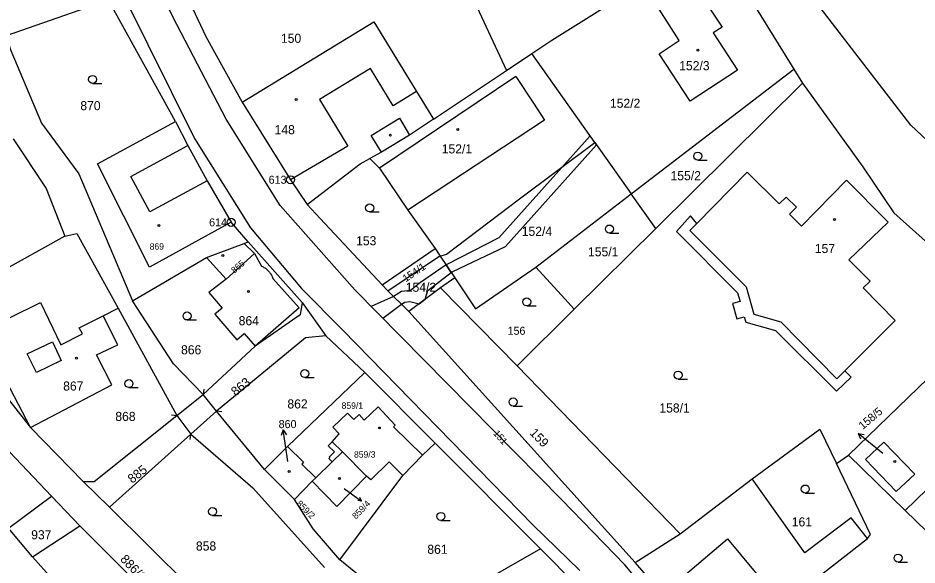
# Model space of a CAD drawing. Extents: x -504988 to -494607, y -1123820 to -1114018.
# Drawn here: x -497545.8 to -497377.5, y -1120134.1 to -1120031.7 of the extents above; entities that cross this region are included whole.
import ezdxf

# ---------------------------------------------------------------- set-up
doc = ezdxf.new("R2010")
doc.units = 0
for name, color, linetype in [('Hranice parcel', 7, 'Continuous'), ('Parcelní čísla', 7, 'Continuous'), ('Pop  PČ popisy', 7, 'Continuous'), ('Vnitřní kresba', 7, 'Continuous'), ('Věcná břemena k části', 7, 'Continuous'), ('Značky bodu BP', 7, 'Continuous'), ('Značky budov', 7, 'Continuous'), ('Značky kultur', 7, 'Continuous')]:
    doc.layers.add(name, color=color, linetype=linetype)

msp = doc.modelspace()

# ---------------------------------------------------------------- linework, layer by layer
at = {"layer": 'Hranice parcel'}
for p, q in [((-497468.21, -1120011.56), (-497454.33, -1120041.48)), ((-497416.41, -1120015.57), (-497400.55, -1120041.25)), ((-497528.79, -1120028.34), (-497547.97, -1120034.99)), ((-497516.3, -1120051.06), (-497528.79, -1120028.34)), ((-497454.33, -1120041.48), (-497449.58, -1120038.3)), ((-497437.79, -1120054.96), (-497449.58, -1120038.3)), ((-497468.01, -1120050.64), (-497454.33, -1120041.48)), ((-497430.97, -1120064.61), (-497400.55, -1120041.25)), ((-497400.55, -1120041.25), (-497398.91, -1120043.9)), ((-497398.91, -1120043.9), (-497426.38, -1120071.1)), ((-497451.91, -1120065.54), (-497437.79, -1120054.96)), ((-497437.79, -1120054.96), (-497430.97, -1120064.61)), ((-497448.81, -1120078.3), (-497430.97, -1120064.61)), ((-497426.38, -1120071.1), (-497430.97, -1120064.61)), ((-497465.53, -1120075.86), (-497451.91, -1120065.54)), ((-497502.67, -1120073.59), (-497505.88, -1120069.92)), ((-497426.38, -1120071.1), (-497441.62, -1120086.19)), ((-497537.01, -1120072.53), (-497558.33, -1120084.33)), ((-497510.46, -1120076.48), (-497503.42, -1120073.87)), ((-497503.42, -1120073.87), (-497502.67, -1120073.59)), ((-497502.67, -1120073.59), (-497492.55, -1120084.95)), ((-497477.61, -1120081.65), (-497467.69, -1120074.81)), ((-497467.69, -1120074.81), (-497466.73, -1120076.25)), ((-497524.3, -1120084.59), (-497510.46, -1120076.48)), ((-497510.46, -1120076.48), (-497506.8, -1120080.56)), ((-497466.73, -1120076.25), (-497465.53, -1120075.86)), ((-497466.73, -1120076.25), (-497464, -1120080.31)), ((-497476.51, -1120082.74), (-497477.61, -1120081.65)), ((-497464, -1120080.31), (-497466.66, -1120082.16)), ((-497472.59, -1120086.63), (-497476.51, -1120082.74)), ((-497466.66, -1120082.16), (-497472.59, -1120086.63)), ((-497466.66, -1120082.16), (-497452.32, -1120096.79)), ((-497492.55, -1120084.95), (-497488.14, -1120091.18)), ((-497526.99, -1120086.01), (-497516.05, -1120106.1)), ((-497430.25, -1120133.57), (-497472.59, -1120086.63)), ((-497452.32, -1120096.79), (-497441.62, -1120086.19)), ((-497390.29, -1120113.53), (-497361.63, -1120085.75)), ((-497488.14, -1120091.18), (-497480.86, -1120098.02)), ((-497501.39, -1120093.12), (-497511.11, -1120102.15)), ((-497452.32, -1120096.79), (-497421.81, -1120128.25)), ((-497379.7, -1120123.85), (-497350.6, -1120095.63)), ((-497480.86, -1120098.02), (-497495.32, -1120111.85)), ((-497480.86, -1120098.02), (-497467.65, -1120111.26)), ((-497508.62, -1120105.29), (-497511.11, -1120102.15)), ((-497555.6, -1120104.26), (-497539.48, -1120121.18)), ((-497499.64, -1120116.21), (-497508.62, -1120105.29)), ((-497516.05, -1120106.1), (-497513.42, -1120109.6)), ((-497543.43, -1120108.32), (-497533.55, -1120118.46)), ((-497513.42, -1120109.6), (-497528.65, -1120123.24)), ((-497495.32, -1120111.85), (-497499.64, -1120116.21)), ((-497487.69, -1120111.73), (-497486.97, -1120110.98)), ((-497470.02, -1120113.53), (-497467.65, -1120111.26)), ((-497467.65, -1120111.26), (-497447.93, -1120131.04)), ((-497473.75, -1120117.31), (-497470.02, -1120113.53)), ((-497392.56, -1120115.04), (-497390.29, -1120113.53)), ((-497390.29, -1120113.53), (-497379.7, -1120123.85)), ((-497490.02, -1120117.76), (-497486.94, -1120114.76)), ((-497494.03, -1120121.79), (-497499.64, -1120116.21)), ((-497533.55, -1120118.46), (-497528.65, -1120123.24)), ((-497490.71, -1120118.38), (-497494.03, -1120121.79)), ((-497490.02, -1120117.76), (-497490.71, -1120118.38)), ((-497485.51, -1120133.07), (-497473.75, -1120117.31)), ((-497421.81, -1120128.25), (-497408.34, -1120117.94)), ((-497547.56, -1120127.17), (-497539.48, -1120121.18)), ((-497539.48, -1120121.18), (-497534.2, -1120126.73)), ((-497528.65, -1120123.24), (-497504.37, -1120147.24)), ((-497379.7, -1120123.85), (-497372.54, -1120130.83)), ((-497543.02, -1120132.55), (-497547.56, -1120127.17)), ((-497543.02, -1120132.55), (-497534.2, -1120126.73)), ((-497534.2, -1120126.73), (-497517.1, -1120143.77)), ((-497430.25, -1120133.57), (-497421.81, -1120128.25)), ((-497437.36, -1120141.65), (-497447.93, -1120131.04))]:
    msp.add_line(p, q, dxfattribs=at)
for points in [[(-497361.47, -1120198.15), (-497379.18, -1120188.07), (-497390.17, -1120181.08), (-497404.66, -1120166.97), (-497432.14, -1120134.02), (-497444.01, -1120121.79), (-497482.73, -1120082.55), (-497496.71, -1120066.8), (-497506.79, -1120050.6), (-497516.8, -1120031.46), (-497530, -1120003.91), (-497534.36, -1119992.68), (-497542.39, -1119962.44), (-497548.38, -1119937.23), (-497550.16, -1119922.65), (-497549, -1119916.55)], [(-497449.58, -1120038.3), (-497445.85, -1120035.81), (-497426.52, -1120023.72), (-497420.32, -1120018.72)], [(-497228.1, -1120157.6), (-497236.19, -1120152.94), (-497288.4, -1120111.74), (-497291.42, -1120112.08), (-497293.95, -1120117.87), (-497297.93, -1120114.69), (-497300.96, -1120117.72), (-497304.46, -1120118.43), (-497317.08, -1120113.39), (-497327.14, -1120107.05), (-497338.22, -1120097.3), (-497334.33, -1120093.39), (-497378.62, -1120051.75), (-497400.87, -1120022.85)], [(-497419.06, -1120025.65), (-497413.97, -1120033.42), (-497415.61, -1120034.48), (-497411.08, -1120041.44), (-497419.96, -1120047.21), (-497425.73, -1120038.36), (-497421.98, -1120035.86), (-497425.76, -1120030.02), (-497419.06, -1120025.65)], [(-497513.09, -1120029.86), (-497510.59, -1120035.12), (-497503.78, -1120047.44)], [(-497503.78, -1120047.44), (-497479.14, -1120032.41), (-497471.17, -1120045.46), (-497468.01, -1120050.64)], [(-497547.97, -1120034.99), (-497547.09, -1120037.76), (-497541.37, -1120051.36)], [(-497398.91, -1120043.9), (-497387.63, -1120059.51), (-497381.8, -1120068.17), (-497362.97, -1120084.96), (-497361.63, -1120085.75)], [(-497503.78, -1120047.44), (-497494.74, -1120061.95), (-497491.63, -1120066.59)], [(-497541.37, -1120051.36), (-497534.4, -1120060.84), (-497524.3, -1120084.59)], [(-497505.88, -1120069.92), (-497521.17, -1120078.34), (-497530.88, -1120058.94), (-497516.3, -1120051.06)], [(-497516.3, -1120051.06), (-497513.96, -1120055.56), (-497510.34, -1120062.17), (-497505.88, -1120069.92)], [(-497468.01, -1120050.64), (-497472.45, -1120053.6), (-497477.73, -1120056.81), (-497479.89, -1120057.98)], [(-497546.66, -1120054.28), (-497540.5, -1120063.61), (-497537.01, -1120072.53)], [(-497491.63, -1120066.59), (-497481.72, -1120058.97), (-497479.89, -1120057.98)], [(-497479.89, -1120057.98), (-497478.07, -1120059.79), (-497472.77, -1120067.67), (-497467.69, -1120074.81)], [(-497399.09, -1120070.64), (-497401.32, -1120068.42), (-497400.03, -1120067.11), (-497401.97, -1120065.18), (-497403.27, -1120066.48), (-497409.25, -1120060.54), (-497418.7, -1120070.16), (-497419.88, -1120068.7), (-497422.5, -1120071.63), (-497411.05, -1120083.1), (-497410.6, -1120084.71), (-497412.02, -1120085.12), (-497411.21, -1120087.96), (-497409.8, -1120087.58), (-497409.52, -1120088.6), (-497403.98, -1120090.15), (-497392.54, -1120101.5), (-497389.77, -1120098.92), (-497391, -1120097.74), (-497381.56, -1120088.32), (-497387.55, -1120082.19), (-497386.25, -1120080.91), (-497390.21, -1120076.91), (-497382.88, -1120069.88), (-497383.17, -1120069.6), (-497390.7, -1120062.02), (-497399.09, -1120070.64)], [(-497477.61, -1120081.65), (-497489.18, -1120069.23), (-497491.63, -1120066.59)], [(-497537.01, -1120072.53), (-497534.77, -1120072), (-497526.99, -1120086.01)], [(-497503.42, -1120073.87), (-497501.48, -1120075.76), (-497506.8, -1120080.56)], [(-497476.51, -1120082.74), (-497466.99, -1120076.33), (-497466.73, -1120076.25)], [(-497464, -1120080.31), (-497460.12, -1120086.1), (-497448.81, -1120078.3)], [(-497441.62, -1120086.19), (-497443.39, -1120084.25), (-497448.81, -1120078.3)], [(-497506.8, -1120080.56), (-497510.03, -1120083.06), (-497507.54, -1120085.96), (-497508.91, -1120087.13), (-497504.78, -1120091.93), (-497503.42, -1120090.76), (-497501.39, -1120093.12)], [(-497558.33, -1120084.33), (-497554.21, -1120093.02), (-497548.46, -1120101.92), (-497543.43, -1120108.32)], [(-497511.11, -1120102.15), (-497516.62, -1120096.38), (-497524.3, -1120084.59)], [(-497492.55, -1120084.95), (-497492.93, -1120087.24), (-497501.39, -1120093.12)], [(-497543.43, -1120108.32), (-497528.2, -1120100.31), (-497531.08, -1120094.75), (-497527.04, -1120092.87), (-497529.83, -1120087.41), (-497526.99, -1120086.01)], [(-497488.14, -1120091.18), (-497491.91, -1120091.54), (-497508.62, -1120105.29)], [(-497486.97, -1120110.98), (-497485.61, -1120109.54), (-497486.81, -1120108.27), (-497484.09, -1120105.63), (-497482.88, -1120106.84), (-497481.92, -1120105.88), (-497480.98, -1120106.94), (-497478.33, -1120104.47), (-497475.14, -1120107.86), (-497475.45, -1120108.17), (-497470.02, -1120113.53)], [(-497533.55, -1120118.46), (-497531.47, -1120118.43), (-497516.05, -1120106.1)], [(-497408.34, -1120117.94), (-497395.65, -1120108.62), (-497392.56, -1120115.04)], [(-497513.42, -1120109.6), (-497501.82, -1120119.6), (-497488.36, -1120134.56)], [(-497495.32, -1120111.85), (-497492.31, -1120114.84), (-497492.63, -1120115.16), (-497490.02, -1120117.76)], [(-497486.94, -1120114.76), (-497487.58, -1120114.12), (-497487.37, -1120113.91), (-497487.46, -1120113.82), (-497486.53, -1120112.9), (-497487.69, -1120111.73)], [(-497486.97, -1120110.98), (-497485.02, -1120112.89), (-497480.54, -1120117.42)], [(-497383.66, -1120111.05), (-497377.91, -1120117.04), (-497381.35, -1120120.33), (-497387.09, -1120114.34), (-497383.66, -1120111.05)], [(-497473.75, -1120117.31), (-497476.3, -1120114.72), (-497479.7, -1120118.1), (-497480.54, -1120117.42)], [(-497386.77, -1120129.09), (-497386.16, -1120128.33), (-497392.56, -1120115.04)], [(-497480.54, -1120117.42), (-497486.08, -1120123.09), (-497490.71, -1120118.38)], [(-497386.77, -1120129.09), (-497389.82, -1120125.24), (-497398.45, -1120131.78), (-497408.34, -1120117.94)], [(-497485.51, -1120133.07), (-497490.51, -1120127.3), (-497494.03, -1120121.79)], [(-497392.59, -1120153.48), (-497398.76, -1120146.11), (-497391.5, -1120140.79), (-497395.3, -1120135.8), (-497386.77, -1120129.09)], [(-497447.93, -1120131.04), (-497460.83, -1120138.4), (-497466.48, -1120140.36)], [(-497537.43, -1120143.98), (-497535.69, -1120140.77), (-497543.02, -1120132.55)], [(-497466.48, -1120140.36), (-497472.43, -1120140.1), (-497480.83, -1120136.9), (-497485.51, -1120133.07)], [(-497402.82, -1120165.61), (-497407.04, -1120159.42), (-497414.17, -1120150.96), (-497415.31, -1120151.9), (-497417.86, -1120148.88), (-497417.64, -1120148.7), (-497425.1, -1120139.44), (-497430.25, -1120133.57)]]:
    msp.add_lwpolyline(points, dxfattribs=at)
at = {"layer": 'Pop  PČ popisy'}
for p, q in [((-497496.15, -1120108.76), (-497496.49, -1120109.82)), ((-497495.68, -1120111.72), (-497496.15, -1120108.76)), ((-497496.15, -1120108.76), (-497495.5, -1120109.67)), ((-497386.15, -1120111.31), (-497388.48, -1120109.42)), ((-497388.48, -1120109.42), (-497387.39, -1120109.66)), ((-497388.48, -1120109.42), (-497388.02, -1120110.44)), ((-497495.22, -1120114.69), (-497495.68, -1120111.72)), ((-497383.84, -1120113.22), (-497386.15, -1120111.31)), ((-497483.06, -1120120.91), (-497481.43, -1120122.09)), ((-497481.43, -1120122.09), (-497482.17, -1120121.97)), ((-497481.43, -1120122.09), (-497481.78, -1120121.43))]:
    msp.add_line(p, q, dxfattribs=at)
msp.add_lwpolyline([(-497484.7, -1120119.72), (-497484.69, -1120119.73), (-497483.06, -1120120.91)], dxfattribs=at)
at = {"layer": 'Vnitřní kresba'}
for p, q in [((-497526.3, -1120026.86), (-497512.7, -1120054.21)), ((-497479.78, -1120041.11), (-497489.35, -1120046.95)), ((-497475.51, -1120048.11), (-497479.78, -1120041.11)), ((-497452.54, -1120042.64), (-497478.07, -1120059.79)), ((-497452.54, -1120042.64), (-497449.28, -1120047.64)), ((-497471.17, -1120045.46), (-497475.51, -1120048.11)), ((-497489.35, -1120046.95), (-497484.02, -1120055.68)), ((-497449.28, -1120047.64), (-497447.18, -1120050.77)), ((-497479.65, -1120053.65), (-497474.36, -1120050.44)), ((-497474.36, -1120050.44), (-497472.45, -1120053.6)), ((-497447.18, -1120050.77), (-497472.77, -1120067.67)), ((-497512.7, -1120054.21), (-497502.21, -1120070.94)), ((-497477.73, -1120056.81), (-497479.65, -1120053.65)), ((-497524.65, -1120061.32), (-497513.96, -1120055.56)), ((-497484.02, -1120055.68), (-497494.74, -1120061.95)), ((-497521.05, -1120067.96), (-497524.65, -1120061.32)), ((-497510.34, -1120062.17), (-497521.05, -1120067.96)), ((-497420, -1120071.47), (-497418.7, -1120070.16)), ((-497502.21, -1120070.94), (-497492.67, -1120082.31)), ((-497409.45, -1120081.97), (-497420, -1120071.47)), ((-497501.48, -1120075.76), (-497500.16, -1120078.13)), ((-497498.07, -1120080.41), (-497493.1, -1120085.9)), ((-497492.67, -1120082.31), (-497484.98, -1120090.08)), ((-497409.45, -1120081.97), (-497408.04, -1120087.14)), ((-497547.21, -1120087.73), (-497541.53, -1120084.95)), ((-497541.53, -1120084.95), (-497537.76, -1120092.87)), ((-497493.1, -1120085.9), (-497501.39, -1120093.12)), ((-497534.28, -1120089.68), (-497529.83, -1120087.41)), ((-497408.04, -1120087.14), (-497402.94, -1120088.54)), ((-497392.46, -1120099.2), (-497402.94, -1120088.54)), ((-497533.71, -1120090.8), (-497534.28, -1120089.68)), ((-497484.98, -1120090.08), (-497449.41, -1120126.55)), ((-497537.76, -1120092.87), (-497533.71, -1120090.8)), ((-497544.03, -1120094.56), (-497539.28, -1120092.29)), ((-497539.28, -1120092.29), (-497537.68, -1120095.76)), ((-497542.27, -1120098.01), (-497544.03, -1120094.56)), ((-497543.43, -1120108.32), (-497549.52, -1120096.74)), ((-497537.68, -1120095.76), (-497542.27, -1120098.01)), ((-497391, -1120097.74), (-497392.46, -1120099.2)), ((-497516.05, -1120106.1), (-497511.11, -1120102.15)), ((-497510.99, -1120101.16), (-497511.11, -1120102.15)), ((-497508.62, -1120105.29), (-497513.42, -1120109.6)), ((-497507.63, -1120105.41), (-497508.62, -1120105.29)), ((-497517.04, -1120105.96), (-497516.05, -1120106.1)), ((-497513.56, -1120110.59), (-497513.42, -1120109.6)), ((-497485.02, -1120112.89), (-497486.94, -1120114.76)), ((-497449.41, -1120126.55), (-497440.61, -1120135.11)), ((-497425.1, -1120139.44), (-497412.96, -1120129.17)), ((-497412.96, -1120129.17), (-497399.63, -1120145.07))]:
    msp.add_line(p, q, dxfattribs=at)
msp.add_lwpolyline([(-497500.16, -1120078.13), (-497500.01, -1120078.2), (-497499.85, -1120078.27), (-497499.71, -1120078.35), (-497499.56, -1120078.44), (-497499.42, -1120078.53), (-497499.29, -1120078.63), (-497499.16, -1120078.74), (-497499.03, -1120078.85), (-497498.91, -1120078.97), (-497498.8, -1120079.1), (-497498.69, -1120079.23), (-497498.59, -1120079.36), (-497498.5, -1120079.5), (-497498.41, -1120079.64), (-497498.33, -1120079.79), (-497498.25, -1120079.94), (-497498.18, -1120080.09), (-497498.12, -1120080.25), (-497498.07, -1120080.41)], dxfattribs=at)
at = {"layer": 'Věcná břemena k části'}
for points in [[(-497455.78, -1120072.84), (-497465.62, -1120077.9), (-497464.66, -1120079.33), (-497464.39, -1120079.12), (-497454.53, -1120074.45), (-497437.47, -1120055.42), (-497438.66, -1120053.74)], [(-497472.27, -1120082.71), (-497473.97, -1120082.89), (-497475.46, -1120083.78), (-497474, -1120085.24), (-497473.32, -1120084.84), (-497472.41, -1120084.74), (-497470.67, -1120085.19), (-497469.52, -1120084.31), (-497469.06, -1120082.66), (-497464.66, -1120079.33), (-497465.62, -1120077.9), (-497470.41, -1120081.16)], [(-497475.46, -1120083.78), (-497479.67, -1120085.66), (-497477.48, -1120087.87), (-497474, -1120085.24)]]:
    msp.add_lwpolyline(points, close=True, dxfattribs=at)
at = {"layer": 'Značky bodu BP'}
for centre, radius in [((-497494.74, -1120061.95), 0.75), ((-497494.74, -1120061.95), 0.03), ((-497505.88, -1120069.92), 0.75), ((-497505.88, -1120069.92), 0.03)]:
    msp.add_circle(centre, radius, dxfattribs=at)
at = {"layer": 'Značky budov'}
for centre in [(-497418.47, -1120037.71), (-497493.67, -1120046.91), (-497463.45, -1120052.56), (-497476.06, -1120053.62), (-497392.91, -1120069.39), (-497519.37, -1120070.5), (-497507.4, -1120076.12), (-497502.63, -1120082.88), (-497534.79, -1120095.36), (-497478.11, -1120108.41), (-497381.64, -1120114.68), (-497495.01, -1120116.55), (-497485.6, -1120117.88)]:
    msp.add_circle(centre, 0.175, dxfattribs=at)
at = {"layer": 'Značky kultur'}
for p, q in [((-497531.79, -1120043.93), (-497530.04, -1120043.93)), ((-497418.5, -1120058.28), (-497416.75, -1120058.28)), ((-497479.93, -1120067.97), (-497478.18, -1120067.97)), ((-497435.05, -1120071.92), (-497433.3, -1120071.92)), ((-497450.52, -1120085.56), (-497448.77, -1120085.56)), ((-497514.11, -1120088.2), (-497512.36, -1120088.2)), ((-497492.09, -1120098.98), (-497490.34, -1120098.98)), ((-497422.19, -1120099.27), (-497420.44, -1120099.27)), ((-497524.99, -1120100.85), (-497523.24, -1120100.85)), ((-497453.07, -1120104.3), (-497451.32, -1120104.3)), ((-497398.39, -1120120.59), (-497396.64, -1120120.59)), ((-497509.34, -1120124.8), (-497507.59, -1120124.8)), ((-497466.6, -1120125.72), (-497464.85, -1120125.72)), ((-497381.01, -1120133.52), (-497379.26, -1120133.52))]:
    msp.add_line(p, q, dxfattribs=at)
for centre in [(-497531.79, -1120043.18), (-497418.5, -1120057.53), (-497479.93, -1120067.22), (-497435.05, -1120071.17), (-497450.52, -1120084.81), (-497514.11, -1120087.45), (-497492.09, -1120098.23), (-497422.19, -1120098.52), (-497524.99, -1120100.1), (-497453.07, -1120103.55), (-497398.39, -1120119.84), (-497509.34, -1120124.05), (-497466.6, -1120124.97), (-497381.01, -1120132.77)]:
    msp.add_circle(centre, 0.75, dxfattribs=at)

# ---------------------------------------------------------------- texts
at = {"layer": 'Parcelní čísla'}
for s, height, p in [('150', 1.7, (-497496.54, -1120036.32)), ('152/3', 1.7, (-497421.99, -1120041.45)), ('870', 1.7, (-497534.09, -1120048.93)), ('152/2', 1.7, (-497434.95, -1120048.48)), ('148', 1.7, (-497497.73, -1120053.43)), ('152/1', 1.7, (-497466.44, -1120057.02)), ('155/2', 1.7, (-497423.61, -1120062.04)), ('152/4', 1.7, (-497451.46, -1120072.45)), ('153', 1.7, (-497482.47, -1120074.22)), ('869', 1.2, (-497521.11, -1120075.04)), ('155/1', 1.7, (-497439.06, -1120076.28)), ('157', 1.7, (-497396.6, -1120075.67)), ('154/2', 1.7, (-497473.17, -1120082.92)), ('864', 1.7, (-497504.45, -1120089.18)), ('156', 1.5, (-497454.12, -1120090.97)), ('866', 1.7, (-497515.24, -1120094.63)), ('867', 1.7, (-497537.3, -1120101.41)), ('862', 1.7, (-497495.33, -1120104.76)), ('859/1', 1.2, (-497485.18, -1120104.83)), ('158/1', 1.7, (-497425.7, -1120105.52)), ('868', 1.7, (-497527.54, -1120107.1)), ('860', 1.5, (-497496.97, -1120108.44)), ('859/3', 1.2, (-497482.86, -1120113.97)), ('161', 1.7, (-497400.92, -1120126.84)), ('937', 1.7, (-497543.29, -1120129.25)), ('858', 1.7, (-497512.45, -1120131.36)), ('861', 1.7, (-497469.14, -1120131.97))]:
    msp.add_text(s, height=height, dxfattribs=at).set_placement(p)
for s, height, rotation, p in [('865', 1.2, 41, (-497505.23, -1120079.55)), ('154/1', 1.4, 34, (-497473.18, -1120081.17)), ('863', 1.7, 39, (-497505.03, -1120102.53)), ('158/5', 1.5, 40, (-497387.63, -1120108.79)), ('159', 1.7, 314, (-497450.1, -1120109.46)), ('151', 1.3, 311, (-497456.87, -1120109.49)), ('885', 1.7, 38, (-497524.39, -1120118.87)), ('859/2', 1.2, 315, (-497493.72, -1120122.69)), ('859/4', 1.2, 46, (-497482.48, -1120125.57)), ('886/1', 1.7, 314, (-497526.74, -1120133.1))]:
    msp.add_text(s, height=height, rotation=rotation, dxfattribs=at).set_placement(p)
at = {"layer": 'Značky bodu BP'}
for s, p in [('613', (-497498.84, -1120062.7)), ('614', (-497509.98, -1120070.67))]:
    msp.add_text(s, height=1.5, dxfattribs=at).set_placement(p)

doc.saveas('drawing.dxf')
